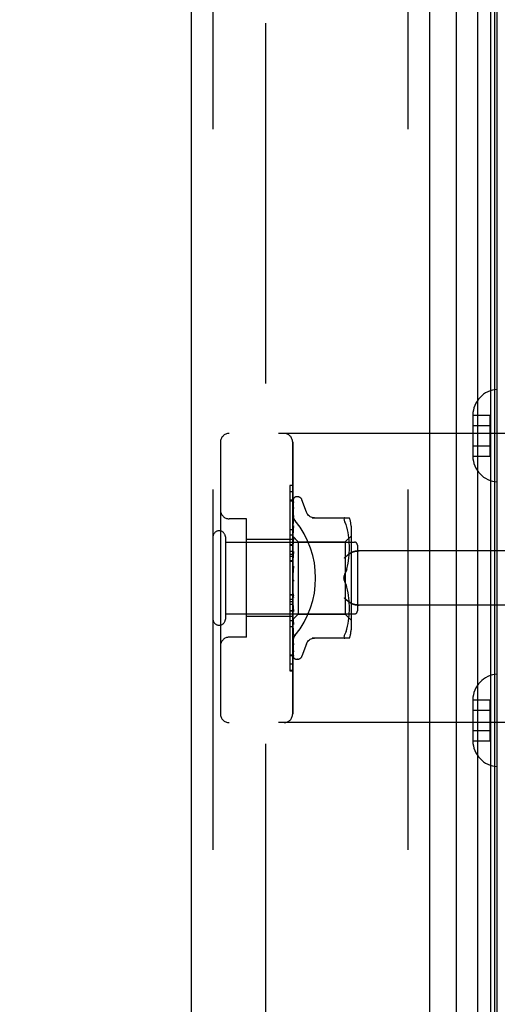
# Model space of a CAD drawing. Header units: inches. Extents: x 0 to 227, y 0 to 147.
# Tile 266 of 285: x 117.51 to 119.17, y 81.06 to 84.47. Entities that reach past the tile are written whole.
import ezdxf

# ---------------------------------------------------------------- set-up
doc = ezdxf.new("R2010")
doc.units = ezdxf.units.IN
doc.header["$LTSCALE"] = 12.466667
doc.header["$MEASUREMENT"] = 0
doc.linetypes.add('HIDDEN', pattern=[0.2, 0.1, -0.1])
doc.layers.get('0').update_dxf_attribs({"linetype": 'CONTINUOUS'})
for name, color, linetype in [('DEFAULT_2', 8, 'HIDDEN'), ('DIMENSIONS', 7, 'CONTINUOUS'), ('LEFTHAND_DOOR_ASSEMBLY', 7, 'CONTINUOUS'), ('RIGHTHAND_DOOR_ASSEMBLY', 7, 'CONTINUOUS')]:
    doc.layers.add(name, color=color, linetype=linetype)
doc.styles.get("Standard").update_dxf_attribs({"font": 'arial.ttf'})
doc.dimstyles.new('DIMSTYLE_1', dxfattribs={"dimtxt": 1, "dimasz": 1.333333, "dimexe": 0.09, "dimexo": 0.07, "dimgap": 0.0375, "dimtad": 0, "dimtih": 1, "dimtoh": 1, "dimzin": 4, "dimdsep": 46, "dimtxsty": 'Standard', "dimblk": '_FILLED', "dimblk1": '_FILLED', "dimblk2": '_FILLED', "dimcen": 0.09, "dimadec": 3, "dimazin": 1, "dimtfac": 1, "dimtdec": 3, "dimtofl": 0, "dimtmove": 0, "dimatfit": 3, "dimldrblk": '_FILLED', "dimfxl": 0, "dimtolj": 1, "dimtzin": 4, "dimarcsym": 0})

# ---------------------------------------------------------------- blocks, each defined once
blk = doc.blocks.new('_FILLED')
at = {"color": 0, "linetype": 'ByBlock'}
blk.add_solid([(0, 0), (-1, 0.2), (-1, -0.2)], dxfattribs=at)
blk = doc.blocks.new('*D12')
at = {"layer": 'DIMENSIONS', "color": 2, "linetype": 'Continuous'}
for p, q in [((118.347, 108.1593), (113.854, 108.1593)), ((115.054, 108.1593), (115.054, 73.1593)), ((115.054, 36.1593), (115.054, 71.1593)), ((118.358, 36.1593), (113.854, 36.1593))]:
    blk.add_line(p, q, dxfattribs=at)
at = {"layer": 'DIMENSIONS', "color": 2, "linetype": 'Continuous', "xscale": 1.3333333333, "yscale": 1.3333333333, "zscale": 1.3333333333}
for p, rotation in [((115.054, 108.1593), 90), ((115.054, 36.1593), 270)]:
    blk.add_blockref('_FILLED', p, dxfattribs=dict(at, rotation=rotation))
at = {"layer": 'DIMENSIONS', "color": 2, "linetype": 'Continuous', "insert": (115.054, 72.6593), "char_height": 1, "width": 3.494424, "attachment_point": 2, "line_spacing_factor": 0.9}
blk.add_mtext('72.00', dxfattribs=at)

msp = doc.modelspace()

# ---------------------------------------------------------------- linework, layer by layer
at = {"layer": 'DEFAULT_2', "color": 8, "linetype": 'HIDDEN'}
msp.add_line((118.3638, 106.8937), (118.3638, 37.4249), dxfattribs=at)
at = {"layer": 'LEFTHAND_DOOR_ASSEMBLY', "color": 8, "linetype": 'HIDDEN'}
for p, q in [((118.1814, 107.7743), (118.1814, 36.5443)), ((118.8564, 107.7743), (118.8564, 36.5443)), ((119.6554, 83.0343), (118.2374, 83.0343)), ((118.2074, 83.0043), (118.2074, 82.0643)), ((118.4574, 82.0643), (118.4574, 83.0043)), ((118.4474, 82.8321), (118.4474, 82.4214)), ((118.4574, 82.8321), (118.4474, 82.8321)), ((118.4574, 82.8036), (118.4474, 82.8036)), ((118.2974, 82.7393), (118.2374, 82.7393)), ((118.2974, 82.3293), (118.2974, 82.7393)), ((118.4574, 82.6823), (118.4474, 82.6823)), ((118.4574, 82.6673), (118.2974, 82.6673)), ((118.4574, 82.6262), (118.4474, 82.6262)), ((118.4574, 82.6162), (118.4474, 82.6162)), ((118.4574, 82.609), (118.4474, 82.609)), ((119.6554, 82.628), (118.6878, 82.628)), ((118.4574, 82.5939), (118.4474, 82.5939)), ((118.4474, 82.4776), (118.4574, 82.4776)), ((119.6554, 82.4405), (118.6878, 82.4405)), ((118.4574, 82.4013), (118.2974, 82.4013)), ((118.4474, 82.4214), (118.4574, 82.4214)), ((118.4474, 82.421), (118.4474, 82.2137)), ((118.4574, 82.421), (118.4474, 82.421)), ((118.4574, 82.4193), (118.4474, 82.4193)), ((118.4574, 82.3659), (118.4474, 82.3659)), ((118.2974, 82.3293), (118.2374, 82.3293)), ((118.4474, 82.269), (118.4574, 82.269)), ((118.4574, 82.2145), (118.4474, 82.2145)), ((118.4474, 82.2137), (118.4574, 82.2137)), ((119.6554, 82.0343), (118.2374, 82.0343))]:
    msp.add_line(p, q, dxfattribs=at)
for points in [[(118.4662, 82.7323), (118.4657, 82.7329), (118.4652, 82.7335), (118.4648, 82.7341), (118.4643, 82.7347), (118.4639, 82.7354), (118.4634, 82.736), (118.463, 82.7367), (118.4626, 82.7374), (118.4622, 82.7381), (118.4618, 82.7388), (118.4614, 82.7395), (118.4611, 82.7403), (118.4607, 82.741), (118.4604, 82.7418), (118.4601, 82.7425), (118.4598, 82.7433), (118.4595, 82.7441), (118.4592, 82.7448), (118.459, 82.7456), (118.4587, 82.7464), (118.4585, 82.7472), (118.4583, 82.748), (118.4581, 82.7488), (118.458, 82.7495), (118.4578, 82.7503), (118.4577, 82.7511), (118.4576, 82.7519), (118.4575, 82.7526), (118.4575, 82.7534), (118.4574, 82.7542), (118.4574, 82.7549), (118.4574, 82.7557)], [(118.6366, 82.603), (118.6371, 82.6036), (118.6376, 82.6042), (118.6381, 82.6047), (118.6387, 82.6053), (118.6393, 82.6059), (118.6398, 82.6064), (118.6404, 82.607), (118.641, 82.6076), (118.6416, 82.6081), (118.6422, 82.6087), (118.6428, 82.6093), (118.6434, 82.6098), (118.644, 82.6104), (118.6447, 82.6109), (118.6453, 82.6115), (118.646, 82.612), (118.6466, 82.6126), (118.6473, 82.6131), (118.6479, 82.6137), (118.6486, 82.6142), (118.6493, 82.6147), (118.6499, 82.6152), (118.6506, 82.6157), (118.6512, 82.6162), (118.6519, 82.6167), (118.6526, 82.6172), (118.6532, 82.6176), (118.6539, 82.6181), (118.6546, 82.6185), (118.6552, 82.619), (118.6559, 82.6194), (118.6565, 82.6198), (118.6572, 82.6202), (118.6578, 82.6206)], [(118.6878, 82.628), (118.6865, 82.628), (118.6852, 82.628), (118.684, 82.628), (118.6827, 82.6279), (118.6815, 82.6278), (118.6802, 82.6277), (118.679, 82.6275), (118.6778, 82.6274), (118.6766, 82.6272), (118.6755, 82.627), (118.6743, 82.6268), (118.6732, 82.6266), (118.6721, 82.6263), (118.6711, 82.6261), (118.6701, 82.6258), (118.6691, 82.6255), (118.6681, 82.6252), (118.6671, 82.6249), (118.6662, 82.6246), (118.6653, 82.6243), (118.6644, 82.624), (118.6636, 82.6236), (118.6628, 82.6233), (118.662, 82.6229), (118.6612, 82.6225), (118.6605, 82.6222), (118.6598, 82.6218), (118.6591, 82.6214), (118.6584, 82.621), (118.6578, 82.6206)], [(118.6578, 82.4479), (118.6572, 82.4484), (118.6565, 82.4488), (118.6559, 82.4492), (118.6552, 82.4496), (118.6546, 82.4501), (118.6539, 82.4505), (118.6532, 82.451), (118.6526, 82.4514), (118.6519, 82.4519), (118.6512, 82.4524), (118.6506, 82.4529), (118.6499, 82.4534), (118.6493, 82.4539), (118.6486, 82.4544), (118.6479, 82.4549), (118.6473, 82.4555), (118.6466, 82.456), (118.646, 82.4566), (118.6453, 82.4571), (118.6447, 82.4576), (118.644, 82.4582), (118.6434, 82.4588), (118.6428, 82.4593), (118.6422, 82.4599), (118.6416, 82.4605), (118.641, 82.461), (118.6404, 82.4616), (118.6398, 82.4622), (118.6393, 82.4627), (118.6387, 82.4633), (118.6381, 82.4639), (118.6376, 82.4644), (118.6371, 82.465), (118.6366, 82.4655)], [(118.6578, 82.4479), (118.6584, 82.4476), (118.6591, 82.4472), (118.6598, 82.4468), (118.6605, 82.4464), (118.6612, 82.4461), (118.662, 82.4457), (118.6628, 82.4453), (118.6636, 82.445), (118.6644, 82.4446), (118.6653, 82.4443), (118.6662, 82.444), (118.6671, 82.4437), (118.6681, 82.4434), (118.6691, 82.4431), (118.6701, 82.4428), (118.6711, 82.4425), (118.6721, 82.4423), (118.6732, 82.442), (118.6743, 82.4418), (118.6755, 82.4416), (118.6766, 82.4414), (118.6778, 82.4412), (118.679, 82.4411), (118.6802, 82.4409), (118.6815, 82.4408), (118.6827, 82.4407), (118.684, 82.4406), (118.6852, 82.4406), (118.6865, 82.4406), (118.6878, 82.4405)], [(118.4574, 82.3129), (118.4574, 82.3137), (118.4574, 82.3144), (118.4575, 82.3152), (118.4575, 82.316), (118.4576, 82.3167), (118.4577, 82.3175), (118.4578, 82.3183), (118.458, 82.3191), (118.4581, 82.3198), (118.4583, 82.3206), (118.4585, 82.3214), (118.4587, 82.3222), (118.459, 82.323), (118.4592, 82.3238), (118.4595, 82.3245), (118.4598, 82.3253), (118.4601, 82.3261), (118.4604, 82.3268), (118.4607, 82.3276), (118.4611, 82.3283), (118.4614, 82.3291), (118.4618, 82.3298), (118.4622, 82.3305), (118.4626, 82.3312), (118.463, 82.3319), (118.4634, 82.3326), (118.4639, 82.3332), (118.4643, 82.3339), (118.4648, 82.3345), (118.4652, 82.3351), (118.4657, 82.3357), (118.4662, 82.3363)]]:
    msp.add_lwpolyline(points, dxfattribs=at)
for centre, start, end in [((118.2374, 83.0043), 90, 180), ((118.4274, 83.0043), 0, 90), ((118.2374, 82.7693), 180, 270), ((118.2374, 82.2993), 90, 180), ((118.2374, 82.0643), 180, 270), ((118.4274, 82.0643), 270, 360)]:
    msp.add_arc(centre, 0.03, start, end, dxfattribs=at)
msp.add_ellipse((118.2244, 82.5343), major_axis=(0.3125, 0), ratio=1, start_param=-0.686108, end_param=0.686108, dxfattribs=at)
at = {"layer": 'RIGHTHAND_DOOR_ASSEMBLY', "color": 7, "linetype": 'Continuous'}
for p, q in [((119.0986, 36.4939), (119.0986, 107.8247)), ((119.142, 107.8157), (119.142, 36.5029)), ((119.0235, 107.7963), (119.0235, 36.5223)), ((119.1557, 107.809), (119.1557, 36.5096)), ((119.1645, 107.8066), (119.1645, 36.512))]:
    msp.add_line(p, q, dxfattribs=at)
at = {"layer": 'RIGHTHAND_DOOR_ASSEMBLY', "color": 3, "linetype": 'Continuous'}
for p, q in [((118.1064, 107.7743), (118.1064, 36.5443)), ((118.9314, 107.7743), (118.9314, 36.5443))]:
    msp.add_line(p, q, dxfattribs=at)
at = {"layer": 'RIGHTHAND_DOOR_ASSEMBLY', "color": 8, "linetype": 'HIDDEN'}
for p, q in [((118.1814, 107.7743), (118.1814, 36.5443)), ((118.8564, 107.7743), (118.8564, 36.5443)), ((119.0809, 83.0979), (119.0809, 83.0968)), ((119.0809, 83.0979), (119.1409, 83.0979)), ((119.0809, 83.0968), (119.0809, 82.9568)), ((119.1409, 82.9557), (119.1409, 83.0979)), ((119.0809, 83.0618), (119.1409, 83.0618)), ((119.6554, 83.0343), (118.2374, 83.0343)), ((118.2074, 83.0043), (118.2074, 82.0643)), ((118.4574, 83.0043), (118.4574, 82.0643)), ((119.0809, 82.9918), (119.1409, 82.9918)), ((119.0809, 82.9568), (119.0809, 82.9557)), ((119.0809, 82.9557), (119.1409, 82.9557)), ((118.4474, 82.8549), (118.4474, 82.6476)), ((118.4574, 82.8549), (118.4474, 82.8549)), ((118.4574, 82.8541), (118.4474, 82.8541)), ((118.4608, 82.8082), (118.4603, 82.8075)), ((118.4739, 82.8155), (118.473, 82.8155)), ((118.4574, 82.7996), (118.4474, 82.7996)), ((118.4582, 82.6771), (118.46, 82.8059)), ((118.4582, 82.6771), (118.46, 82.8053)), ((118.4582, 82.672), (118.46, 82.7967)), ((118.4582, 82.6719), (118.46, 82.7949)), ((118.4582, 82.6619), (118.46, 82.778)), ((118.4582, 82.6617), (118.46, 82.7751)), ((118.46, 82.7959), (118.4593, 82.7947)), ((118.46, 82.778), (118.4601, 82.7784)), ((118.46, 82.7751), (118.4601, 82.7756)), ((118.5049, 82.7623), (118.4895, 82.8046)), ((118.2974, 82.7393), (118.2374, 82.7393)), ((118.2974, 82.3293), (118.2974, 82.7393)), ((118.4588, 82.7409), (118.458, 82.7339)), ((118.4582, 82.6472), (118.46, 82.7505)), ((118.4582, 82.6469), (118.46, 82.7466)), ((118.46, 82.7505), (118.46, 82.7505)), ((118.46, 82.7504), (118.46, 82.7505)), ((118.46, 82.7466), (118.46, 82.7466)), ((118.5247, 82.7426), (118.6539, 82.7426)), ((118.458, 82.7339), (118.4574, 82.7282)), ((118.4592, 82.7078), (118.458, 82.6956)), ((118.4582, 82.6284), (118.46, 82.7151)), ((118.4582, 82.628), (118.46, 82.7103)), ((118.46, 82.715), (118.4592, 82.7078)), ((118.46, 82.7151), (118.46, 82.715)), ((118.6421, 82.7196), (118.6385, 82.728)), ((118.6451, 82.7107), (118.6421, 82.7196)), ((118.6476, 82.7014), (118.6451, 82.7108)), ((118.6594, 82.7139), (118.6594, 82.3547)), ((118.2244, 82.6763), (118.2244, 82.3923)), ((118.4474, 82.7027), (118.4574, 82.7027)), ((118.458, 82.6956), (118.4574, 82.6893)), ((118.4574, 82.6785), (118.4764, 82.6595)), ((118.4574, 82.675), (118.4581, 82.672)), ((118.4574, 82.6698), (118.4581, 82.6719)), ((118.4582, 82.6771), (118.4581, 82.6772)), ((118.4582, 82.6771), (118.4581, 82.6771)), ((118.4582, 82.672), (118.4581, 82.6719)), ((118.4582, 82.6719), (118.4581, 82.672)), ((118.4582, 82.6061), (118.46, 82.6732)), ((118.46, 82.6729), (118.4588, 82.6604)), ((118.46, 82.6732), (118.46, 82.6729)), ((118.6394, 82.6595), (118.6594, 82.6795)), ((118.6496, 82.6918), (118.6476, 82.7014)), ((118.6512, 82.6823), (118.6496, 82.6919)), ((118.6523, 82.6729), (118.6511, 82.6823)), ((118.653, 82.664), (118.6523, 82.673)), ((118.2244, 82.6583), (118.6714, 82.6583)), ((118.4574, 82.6673), (118.2974, 82.6673)), ((118.4574, 82.6493), (118.4474, 82.6493)), ((118.4474, 82.6476), (118.4574, 82.6476)), ((118.4474, 82.6472), (118.4474, 82.2365)), ((118.4574, 82.6472), (118.4474, 82.6472)), ((118.4574, 82.6664), (118.4581, 82.662)), ((118.4574, 82.6581), (118.4581, 82.6617)), ((118.4588, 82.6604), (118.4574, 82.6448)), ((118.4574, 82.6531), (118.4581, 82.6473)), ((118.4574, 82.6418), (118.4581, 82.6469)), ((118.4582, 82.6617), (118.4581, 82.662)), ((118.4582, 82.6619), (118.4581, 82.6617)), ((118.4582, 82.6469), (118.4581, 82.6473)), ((118.4582, 82.6472), (118.4581, 82.6469)), ((118.4582, 82.6057), (118.46, 82.6677)), ((118.4764, 82.6595), (118.4764, 82.409)), ((118.4764, 82.6595), (118.6394, 82.6595)), ((118.6394, 82.6595), (118.6394, 82.409)), ((118.6535, 82.6553), (118.653, 82.6641)), ((118.6538, 82.6469), (118.6535, 82.6554)), ((118.6539, 82.6386), (118.6538, 82.6471)), ((118.6538, 82.6302), (118.6539, 82.6388)), ((118.6814, 82.6483), (118.6814, 82.4203)), ((118.4574, 82.6355), (118.4581, 82.6285)), ((118.4574, 82.6217), (118.4581, 82.6281)), ((118.46, 82.6259), (118.4574, 82.5964)), ((118.4574, 82.6142), (118.4581, 82.6063)), ((118.4574, 82.5984), (118.4581, 82.6058)), ((118.4582, 82.628), (118.4581, 82.6285)), ((118.4582, 82.6284), (118.4581, 82.6281)), ((118.4582, 82.606), (118.4581, 82.6063)), ((118.4582, 82.6061), (118.4581, 82.6058)), ((118.4582, 82.5813), (118.46, 82.6262)), ((118.4582, 82.5807), (118.46, 82.6202)), ((118.4582, 82.6057), (118.4582, 82.606)), ((118.46, 82.6262), (118.46, 82.6259)), ((118.6511, 82.5943), (118.6522, 82.6038)), ((118.6522, 82.6036), (118.653, 82.6129)), ((118.653, 82.6127), (118.6535, 82.6218)), ((118.6535, 82.6216), (118.6538, 82.6304)), ((119.6554, 82.628), (118.6878, 82.628)), ((118.4574, 82.591), (118.4474, 82.591)), ((118.4574, 82.59), (118.4581, 82.5815)), ((118.4574, 82.5727), (118.4581, 82.581)), ((118.46, 82.5757), (118.4574, 82.5457)), ((118.4582, 82.5807), (118.4581, 82.5815)), ((118.4582, 82.5813), (118.4581, 82.581)), ((118.6452, 82.5663), (118.6477, 82.5756)), ((118.6476, 82.5756), (118.6496, 82.5851)), ((118.6496, 82.5849), (118.6511, 82.5945)), ((118.4574, 82.5638), (118.4581, 82.555)), ((118.4574, 82.5366), (118.4581, 82.5277)), ((118.4581, 82.5538), (118.4587, 82.5585)), ((118.6385, 82.5489), (118.6421, 82.5575)), ((118.4574, 82.5308), (118.4576, 82.5304)), ((118.4574, 82.5183), (118.4581, 82.5272)), ((118.4574, 82.5093), (118.4581, 82.5007)), ((118.4581, 82.529), (118.4589, 82.528)), ((118.46, 82.4735), (118.4581, 82.5011)), ((118.4581, 82.5011), (118.4581, 82.5002)), ((118.4581, 82.5005), (118.4581, 82.5007)), ((118.46, 82.4673), (118.4581, 82.5005)), ((118.6385, 82.5197), (118.6421, 82.5111)), ((118.6452, 82.5022), (118.6421, 82.5111)), ((118.6477, 82.493), (118.6452, 82.5023)), ((118.4574, 82.4747), (118.4474, 82.4747)), ((118.4574, 82.4915), (118.4581, 82.5002)), ((118.46, 82.4675), (118.4574, 82.4974)), ((118.4574, 82.4828), (118.4581, 82.4749)), ((118.4574, 82.4662), (118.4581, 82.4744)), ((118.4582, 82.4751), (118.4581, 82.4744)), ((118.4582, 82.4746), (118.4581, 82.4749)), ((118.46, 82.4241), (118.4582, 82.4751)), ((118.46, 82.4184), (118.4582, 82.4746)), ((118.46, 82.4675), (118.46, 82.4673)), ((118.6496, 82.4835), (118.6476, 82.493)), ((118.6511, 82.4741), (118.6496, 82.4837)), ((118.6522, 82.4648), (118.6511, 82.4743)), ((118.4574, 82.4596), (118.4474, 82.4596)), ((118.4574, 82.4524), (118.4474, 82.4524)), ((118.4574, 82.4424), (118.4474, 82.4424)), ((118.4574, 82.4582), (118.4581, 82.4513)), ((118.4574, 82.4433), (118.4581, 82.4508)), ((118.4574, 82.4476), (118.46, 82.4187)), ((118.4574, 82.4364), (118.4581, 82.4306)), ((118.4582, 82.4514), (118.4581, 82.4508)), ((118.4582, 82.451), (118.4581, 82.4513)), ((118.46, 82.3789), (118.4582, 82.4514)), ((118.46, 82.3737), (118.4582, 82.451)), ((118.653, 82.4557), (118.6522, 82.465)), ((118.6535, 82.4468), (118.653, 82.4559)), ((118.6538, 82.4382), (118.6535, 82.447)), ((118.6539, 82.4298), (118.6538, 82.4384)), ((119.6554, 82.4405), (118.6878, 82.4405)), ((118.2244, 82.4103), (118.6714, 82.4103)), ((118.4574, 82.4013), (118.2974, 82.4013)), ((118.4574, 82.4238), (118.4581, 82.4303)), ((118.4574, 82.4181), (118.4581, 82.4137)), ((118.4574, 82.4082), (118.4581, 82.4134)), ((118.4574, 82.4041), (118.4581, 82.4012)), ((118.4574, 82.3972), (118.4581, 82.401)), ((118.4582, 82.4307), (118.4581, 82.4303)), ((118.4582, 82.4303), (118.4581, 82.4306)), ((118.4582, 82.4138), (118.4581, 82.4134)), ((118.4582, 82.4135), (118.4581, 82.4137)), ((118.4581, 82.3908), (118.4764, 82.409)), ((118.4582, 82.4012), (118.4581, 82.401)), ((118.4582, 82.401), (118.4581, 82.4012)), ((118.46, 82.3393), (118.4582, 82.4307)), ((118.46, 82.3349), (118.4582, 82.4303)), ((118.46, 82.3067), (118.4582, 82.4138)), ((118.46, 82.3033), (118.4582, 82.4135)), ((118.46, 82.2824), (118.4582, 82.4012)), ((118.46, 82.2801), (118.4582, 82.401)), ((118.46, 82.4187), (118.46, 82.4184)), ((118.4764, 82.409), (118.6394, 82.409)), ((118.6394, 82.409), (118.6594, 82.389)), ((118.6523, 82.3956), (118.653, 82.4046)), ((118.653, 82.4045), (118.6535, 82.4133)), ((118.6535, 82.4132), (118.6538, 82.4216)), ((118.6538, 82.4215), (118.6539, 82.43)), ((118.4574, 82.3863), (118.4474, 82.3863)), ((118.4574, 82.3901), (118.4582, 82.3908)), ((118.4582, 82.3935), (118.4581, 82.3934)), ((118.4582, 82.3934), (118.4581, 82.3935)), ((118.4582, 82.3908), (118.4581, 82.3908)), ((118.46, 82.2661), (118.4582, 82.3935)), ((118.46, 82.2617), (118.4582, 82.3908)), ((118.4588, 82.3859), (118.46, 82.3739)), ((118.46, 82.3739), (118.46, 82.3737)), ((118.6451, 82.3578), (118.6476, 82.3672)), ((118.6476, 82.3672), (118.6496, 82.3768)), ((118.6496, 82.3767), (118.6512, 82.3863)), ((118.6511, 82.3863), (118.6523, 82.3957)), ((118.4574, 82.3591), (118.458, 82.3531)), ((118.458, 82.3531), (118.4588, 82.3455)), ((118.46, 82.335), (118.46, 82.3349)), ((118.6421, 82.349), (118.6385, 82.3405)), ((118.6421, 82.349), (118.6451, 82.3579)), ((118.2974, 82.3293), (118.2374, 82.3293)), ((118.46, 82.3031), (118.46, 82.3033)), ((118.5049, 82.3063), (118.4895, 82.264)), ((118.6539, 82.326), (118.5247, 82.326)), ((118.4574, 82.265), (118.4474, 82.265)), ((118.4601, 82.2794), (118.46, 82.2801)), ((118.4574, 82.2365), (118.4474, 82.2365)), ((118.4614, 82.2578), (118.4617, 82.2576)), ((118.4739, 82.253), (118.473, 82.253)), ((119.0809, 82.1129), (119.0809, 82.1118)), ((119.0809, 82.1129), (119.1409, 82.1129)), ((119.0809, 82.1118), (119.0809, 81.9718)), ((119.1409, 81.9707), (119.1409, 82.1129)), ((119.0809, 82.0768), (119.1409, 82.0768)), ((119.6554, 82.0343), (118.2374, 82.0343)), ((119.0809, 82.0068), (119.1409, 82.0068)), ((119.0809, 81.9718), (119.0809, 81.9707)), ((119.0809, 81.9707), (119.1409, 81.9707))]:
    msp.add_line(p, q, dxfattribs=at)
for points in [[(118.4607, 82.8087), (118.4603, 82.8078), (118.4597, 82.8065), (118.4591, 82.8051), (118.4587, 82.8036), (118.4582, 82.8021), (118.4578, 82.8005), (118.4574, 82.7989)], [(118.4603, 82.8075), (118.4601, 82.8072), (118.4598, 82.8068), (118.4595, 82.8064), (118.4592, 82.8059), (118.4589, 82.8054), (118.4586, 82.8048), (118.4583, 82.8042), (118.458, 82.8036), (118.4577, 82.803), (118.4575, 82.8023), (118.4574, 82.8021)], [(118.46, 82.8059), (118.4601, 82.8066), (118.4602, 82.8072), (118.4603, 82.8077), (118.4605, 82.8082), (118.4607, 82.8087)], [(118.46, 82.8053), (118.46, 82.8058), (118.4601, 82.8064), (118.4602, 82.8069), (118.4604, 82.8074), (118.4606, 82.8078), (118.4607, 82.808), (118.4608, 82.8082), (118.4608, 82.8082)], [(118.4608, 82.8082), (118.4608, 82.8083), (118.4608, 82.8082)], [(118.4582, 82.8065), (118.4581, 82.8064), (118.4577, 82.8055), (118.4574, 82.8045)], [(118.4602, 82.7978), (118.4598, 82.7964), (118.4593, 82.7944), (118.4589, 82.7923), (118.4585, 82.7902), (118.458, 82.788), (118.4576, 82.7857), (118.4574, 82.7839)], [(118.4593, 82.7947), (118.4591, 82.7942), (118.4588, 82.7936), (118.4585, 82.7931), (118.4582, 82.7925), (118.4579, 82.7918), (118.4577, 82.7912), (118.4574, 82.7905), (118.4574, 82.7904)], [(118.4601, 82.7784), (118.4597, 82.7765), (118.4593, 82.7736), (118.4588, 82.7708), (118.4584, 82.7679), (118.458, 82.765), (118.4576, 82.7621), (118.4574, 82.7601)], [(118.4588, 82.7729), (118.4585, 82.7722), (118.4582, 82.7715), (118.4579, 82.7708), (118.4575, 82.77), (118.4574, 82.7695)], [(118.4601, 82.7756), (118.4601, 82.7756), (118.46, 82.7755), (118.46, 82.7753), (118.4598, 82.775), (118.4596, 82.7746), (118.4594, 82.7741), (118.4588, 82.7729)], [(118.46, 82.7967), (118.46, 82.7971), (118.4601, 82.7976), (118.4602, 82.7978)], [(118.4602, 82.7963), (118.4602, 82.7963), (118.4603, 82.7964), (118.4602, 82.7963), (118.4601, 82.7961), (118.46, 82.7959)], [(118.46, 82.7949), (118.46, 82.7954), (118.4601, 82.7958), (118.4602, 82.7961), (118.4602, 82.7963)], [(118.4574, 82.7557), (118.4574, 82.7549), (118.4574, 82.7542), (118.4575, 82.7534), (118.4575, 82.7526), (118.4576, 82.7519), (118.4577, 82.7511), (118.4578, 82.7503), (118.458, 82.7495), (118.4581, 82.7488), (118.4583, 82.748), (118.4585, 82.7472), (118.4587, 82.7464), (118.459, 82.7456), (118.4592, 82.7448), (118.4595, 82.7441), (118.4598, 82.7433), (118.4601, 82.7425), (118.4604, 82.7418), (118.4607, 82.741), (118.4611, 82.7403), (118.4614, 82.7395), (118.4618, 82.7388), (118.4622, 82.7381), (118.4626, 82.7374), (118.463, 82.7367), (118.4634, 82.736), (118.4639, 82.7354), (118.4643, 82.7347), (118.4648, 82.7341), (118.4652, 82.7335), (118.4657, 82.7329), (118.4662, 82.7323)], [(118.46, 82.7466), (118.46, 82.7466), (118.46, 82.7465), (118.4599, 82.7462), (118.4598, 82.7458), (118.4596, 82.7453), (118.4593, 82.7447), (118.459, 82.744), (118.4587, 82.7433), (118.4583, 82.7425), (118.458, 82.7417), (118.4576, 82.7408), (118.4574, 82.7402)], [(118.46, 82.7505), (118.4597, 82.748), (118.4588, 82.7409)], [(118.5325, 82.7426), (118.5288, 82.7429), (118.5252, 82.7436), (118.5216, 82.7447), (118.5182, 82.7464), (118.5151, 82.7484), (118.5122, 82.7508), (118.5097, 82.7536), (118.5076, 82.7566), (118.5059, 82.7599), (118.5051, 82.7618)], [(118.6385, 82.7426), (118.6372, 82.7424), (118.6362, 82.7419), (118.6355, 82.7411), (118.6352, 82.74), (118.635, 82.7387), (118.6352, 82.7372), (118.6355, 82.7354), (118.6362, 82.7332), (118.6372, 82.7308), (118.6385, 82.728)], [(118.4582, 82.7055), (118.4579, 82.7047), (118.4575, 82.7039), (118.4574, 82.7035)], [(118.46, 82.7103), (118.46, 82.7101), (118.4599, 82.7098), (118.4598, 82.7094), (118.4597, 82.7089), (118.4594, 82.7083), (118.4592, 82.7076), (118.4589, 82.7069), (118.4582, 82.7055)], [(118.4574, 82.6785), (118.4576, 82.6782), (118.4578, 82.6779), (118.4579, 82.6775), (118.4581, 82.6772)], [(118.4574, 82.6782), (118.4576, 82.6779), (118.4579, 82.6776), (118.458, 82.6774), (118.4581, 82.6772), (118.4582, 82.6771), (118.4582, 82.6771)], [(118.4574, 82.6775), (118.4576, 82.6773), (118.4579, 82.6772), (118.458, 82.6771), (118.4581, 82.6771), (118.4582, 82.6771), (118.4582, 82.6771)], [(118.4574, 82.6767), (118.4576, 82.6769), (118.4578, 82.677), (118.4579, 82.6771), (118.4581, 82.6771)], [(118.4574, 82.6736), (118.4576, 82.6732), (118.4579, 82.6728), (118.458, 82.6725), (118.4581, 82.6723), (118.4582, 82.672), (118.4582, 82.672)], [(118.4574, 82.6717), (118.4576, 82.6716), (118.4579, 82.6716), (118.458, 82.6716), (118.4581, 82.6717), (118.4582, 82.6719)], [(118.46, 82.6677), (118.46, 82.6676), (118.46, 82.6671), (118.4598, 82.6666), (118.4597, 82.666), (118.4594, 82.6653), (118.4591, 82.6646), (118.4588, 82.6638), (118.4584, 82.6631), (118.4581, 82.6623), (118.4577, 82.6616), (118.4574, 82.6608)], [(118.4574, 82.664), (118.4576, 82.6635), (118.4579, 82.6631), (118.458, 82.6627), (118.4581, 82.6623), (118.4582, 82.662), (118.4582, 82.6619)], [(118.4574, 82.661), (118.4576, 82.661), (118.4579, 82.6611), (118.458, 82.6612), (118.4581, 82.6614), (118.4582, 82.6617)], [(118.4574, 82.6497), (118.4576, 82.6492), (118.4579, 82.6486), (118.458, 82.6481), (118.4581, 82.6477), (118.4582, 82.6473), (118.4582, 82.6472)], [(118.4574, 82.6456), (118.4576, 82.6457), (118.4579, 82.6459), (118.458, 82.6462), (118.4581, 82.6465), (118.4582, 82.6469)], [(118.4574, 82.6313), (118.4576, 82.6307), (118.4579, 82.6301), (118.458, 82.6295), (118.4581, 82.629), (118.4582, 82.6285), (118.4582, 82.6284)], [(118.4574, 82.6262), (118.4576, 82.6265), (118.4579, 82.6268), (118.458, 82.6271), (118.4581, 82.6275), (118.4582, 82.628)], [(118.46, 82.6202), (118.4599, 82.6196), (118.4598, 82.6189), (118.4596, 82.6182), (118.4593, 82.6175), (118.459, 82.6169), (118.4587, 82.6162), (118.4584, 82.6156), (118.4581, 82.615), (118.4578, 82.6144), (118.4575, 82.6138), (118.4574, 82.6137)], [(118.4574, 82.6093), (118.4576, 82.6087), (118.4579, 82.6081), (118.458, 82.6075), (118.4581, 82.6069), (118.4582, 82.6063), (118.4582, 82.6061)], [(118.4574, 82.6035), (118.4576, 82.6038), (118.4578, 82.6042), (118.458, 82.6046), (118.4581, 82.6051), (118.4581, 82.6055), (118.4582, 82.6057)], [(118.6578, 82.6206), (118.6572, 82.6202), (118.6565, 82.6198), (118.6559, 82.6194), (118.6552, 82.619), (118.6546, 82.6185), (118.6539, 82.6181), (118.6532, 82.6176), (118.6526, 82.6172), (118.6519, 82.6167), (118.6512, 82.6162), (118.6506, 82.6157), (118.6499, 82.6152), (118.6493, 82.6147), (118.6486, 82.6142), (118.6479, 82.6137), (118.6473, 82.6131), (118.6466, 82.6126), (118.646, 82.612), (118.6453, 82.6115), (118.6447, 82.6109), (118.644, 82.6104), (118.6434, 82.6098), (118.6428, 82.6093), (118.6422, 82.6087), (118.6416, 82.6081), (118.641, 82.6076), (118.6404, 82.607), (118.6398, 82.6064), (118.6393, 82.6059), (118.6387, 82.6053), (118.6381, 82.6047), (118.6376, 82.6042), (118.6371, 82.6036), (118.6366, 82.603)], [(118.6578, 82.6206), (118.6584, 82.621), (118.6591, 82.6214), (118.6598, 82.6218), (118.6605, 82.6222), (118.6612, 82.6225), (118.662, 82.6229), (118.6628, 82.6233), (118.6636, 82.6236), (118.6644, 82.624), (118.6653, 82.6243), (118.6662, 82.6246), (118.6671, 82.6249), (118.6681, 82.6252), (118.6691, 82.6255), (118.6701, 82.6258), (118.6711, 82.6261), (118.6721, 82.6263), (118.6732, 82.6266), (118.6743, 82.6268), (118.6755, 82.627), (118.6766, 82.6272), (118.6778, 82.6274), (118.679, 82.6275), (118.6802, 82.6277), (118.6815, 82.6278), (118.6827, 82.6279), (118.684, 82.628), (118.6852, 82.628), (118.6865, 82.628), (118.6878, 82.628)], [(118.4574, 82.5846), (118.4576, 82.584), (118.4579, 82.5834), (118.458, 82.5828), (118.4581, 82.5821), (118.4582, 82.5815), (118.4582, 82.5813)], [(118.4574, 82.5783), (118.4576, 82.5788), (118.4579, 82.5792), (118.458, 82.5798), (118.4581, 82.5803), (118.4582, 82.5807)], [(118.46, 82.5693), (118.4599, 82.5689), (118.4598, 82.5682), (118.4595, 82.5676), (118.4593, 82.567), (118.459, 82.5665), (118.4588, 82.566), (118.4585, 82.5656), (118.4582, 82.5652), (118.458, 82.5648), (118.4577, 82.5644), (118.4575, 82.564), (118.4574, 82.5639)], [(118.4587, 82.5585), (118.4596, 82.5666), (118.46, 82.5692)], [(118.4574, 82.5581), (118.4576, 82.5575), (118.4579, 82.5569), (118.458, 82.5563), (118.4581, 82.5557), (118.4582, 82.5551), (118.4581, 82.5545)], [(118.4574, 82.5515), (118.4576, 82.552), (118.4579, 82.5526), (118.458, 82.5532), (118.4581, 82.5538)], [(118.4581, 82.5538), (118.4582, 82.5544), (118.4581, 82.555)], [(118.635, 82.5343), (118.6351, 82.5367), (118.6354, 82.5391), (118.6359, 82.5416), (118.6366, 82.5441), (118.6374, 82.5465), (118.6385, 82.5489)], [(118.636, 82.542), (118.6356, 82.5404), (118.6354, 82.5389), (118.6352, 82.5373), (118.6351, 82.5358), (118.635, 82.5343)], [(118.6385, 82.5489), (118.6379, 82.5476), (118.6373, 82.5463), (118.6368, 82.5449), (118.6364, 82.5435)], [(118.6452, 82.5664), (118.6421, 82.5575), (118.6385, 82.5489)], [(118.4574, 82.53), (118.4575, 82.5297), (118.4577, 82.5295), (118.4578, 82.5293), (118.4579, 82.5292), (118.458, 82.5291), (118.458, 82.5291)], [(118.4574, 82.5241), (118.4576, 82.5247), (118.4579, 82.5253), (118.458, 82.5259), (118.4581, 82.5265), (118.4582, 82.5271), (118.4581, 82.5277)], [(118.4574, 82.5035), (118.4576, 82.5031), (118.4579, 82.5025), (118.458, 82.502), (118.4581, 82.5014), (118.4581, 82.5011)], [(118.4574, 82.4971), (118.4576, 82.4977), (118.4579, 82.4983), (118.458, 82.4989), (118.4581, 82.4995), (118.4582, 82.5001), (118.4581, 82.5005)], [(118.4576, 82.5304), (118.4576, 82.5302), (118.4579, 82.5296), (118.458, 82.529), (118.4581, 82.5284), (118.4582, 82.5278), (118.4581, 82.5272)], [(118.4589, 82.528), (118.4587, 82.5283), (118.4585, 82.5287), (118.4582, 82.5291), (118.458, 82.5295), (118.4578, 82.53), (118.4576, 82.5304)], [(118.458, 82.5291), (118.4582, 82.529), (118.4582, 82.5289), (118.4582, 82.5289), (118.4583, 82.5288), (118.4583, 82.5288), (118.4584, 82.5287), (118.4585, 82.5286), (118.4585, 82.5285)], [(118.4586, 82.5284), (118.4587, 82.5283), (118.4588, 82.5282), (118.4589, 82.5281), (118.4589, 82.528)], [(118.4589, 82.528), (118.4591, 82.5277), (118.4593, 82.5273), (118.4596, 82.5268), (118.4597, 82.5263), (118.4599, 82.5257), (118.46, 82.5251), (118.46, 82.5245), (118.46, 82.5239)], [(118.635, 82.5343), (118.6351, 82.5324), (118.6353, 82.5305), (118.6356, 82.5285), (118.636, 82.5266)], [(118.6385, 82.5197), (118.6374, 82.5221), (118.6366, 82.5245), (118.6359, 82.527), (118.6354, 82.5295), (118.6351, 82.5319), (118.635, 82.5343)], [(118.6365, 82.5248), (118.6371, 82.523), (118.6377, 82.5213), (118.6385, 82.5197)], [(118.4574, 82.4796), (118.4575, 82.4794), (118.4578, 82.4789), (118.4584, 82.4779)], [(118.4574, 82.4774), (118.4576, 82.477), (118.4579, 82.4766), (118.458, 82.4761), (118.4581, 82.4756), (118.4582, 82.4751)], [(118.4574, 82.4714), (118.4576, 82.472), (118.4579, 82.4726), (118.458, 82.4732), (118.4581, 82.4738), (118.4582, 82.4744), (118.4582, 82.4746)], [(118.4584, 82.4779), (118.4587, 82.4773), (118.459, 82.4768), (118.4593, 82.4762), (118.4595, 82.4756), (118.4597, 82.4749), (118.4599, 82.4743), (118.46, 82.4736), (118.46, 82.4735)], [(118.4574, 82.4534), (118.4576, 82.4531), (118.4579, 82.4527), (118.458, 82.4523), (118.4581, 82.4518), (118.4582, 82.4514)], [(118.4574, 82.4479), (118.4576, 82.4485), (118.4579, 82.4491), (118.458, 82.4497), (118.4581, 82.4503), (118.4582, 82.4508), (118.4582, 82.451)], [(118.4574, 82.4322), (118.4576, 82.432), (118.4579, 82.4318), (118.458, 82.4315), (118.4581, 82.4311), (118.4582, 82.4307)], [(118.6366, 82.4655), (118.6371, 82.465), (118.6376, 82.4644), (118.6381, 82.4639), (118.6387, 82.4633), (118.6393, 82.4627), (118.6398, 82.4622), (118.6404, 82.4616), (118.641, 82.461), (118.6416, 82.4605), (118.6422, 82.4599), (118.6428, 82.4593), (118.6434, 82.4588), (118.644, 82.4582), (118.6447, 82.4576), (118.6453, 82.4571), (118.646, 82.4566), (118.6466, 82.456), (118.6473, 82.4555), (118.6479, 82.4549), (118.6486, 82.4544), (118.6493, 82.4539), (118.6499, 82.4534), (118.6506, 82.4529), (118.6512, 82.4524), (118.6519, 82.4519), (118.6526, 82.4514), (118.6532, 82.451), (118.6539, 82.4505), (118.6546, 82.4501), (118.6552, 82.4496), (118.6559, 82.4492), (118.6565, 82.4488), (118.6572, 82.4484), (118.6578, 82.4479)], [(118.6878, 82.4405), (118.6865, 82.4406), (118.6852, 82.4406), (118.684, 82.4406), (118.6827, 82.4407), (118.6815, 82.4408), (118.6802, 82.4409), (118.679, 82.4411), (118.6778, 82.4412), (118.6766, 82.4414), (118.6755, 82.4416), (118.6743, 82.4418), (118.6732, 82.442), (118.6721, 82.4423), (118.6711, 82.4425), (118.6701, 82.4428), (118.6691, 82.4431), (118.6681, 82.4434), (118.6671, 82.4437), (118.6662, 82.444), (118.6653, 82.4443), (118.6644, 82.4446), (118.6636, 82.445), (118.6628, 82.4453), (118.662, 82.4457), (118.6612, 82.4461), (118.6605, 82.4464), (118.6598, 82.4468), (118.6591, 82.4472), (118.6584, 82.4476), (118.6578, 82.4479)], [(118.4574, 82.4309), (118.4577, 82.4303), (118.458, 82.4296)], [(118.4574, 82.4276), (118.4576, 82.4282), (118.4579, 82.4288), (118.458, 82.4293), (118.4581, 82.4298), (118.4582, 82.4302), (118.4582, 82.4303)], [(118.4574, 82.4148), (118.4576, 82.4147), (118.4579, 82.4146), (118.458, 82.4144), (118.4581, 82.4141), (118.4582, 82.4138)], [(118.4574, 82.4112), (118.4576, 82.4117), (118.4579, 82.4122), (118.458, 82.4126), (118.4581, 82.4131), (118.4582, 82.4134), (118.4582, 82.4135)], [(118.4574, 82.4017), (118.4576, 82.4017), (118.4579, 82.4017), (118.458, 82.4016), (118.4581, 82.4014), (118.4582, 82.4012)], [(118.4574, 82.3992), (118.4576, 82.3996), (118.4579, 82.4), (118.458, 82.4004), (118.4581, 82.4007), (118.4582, 82.401), (118.4582, 82.401)], [(118.4574, 82.4009), (118.4576, 82.3985), (118.4588, 82.3859)], [(118.458, 82.4296), (118.4587, 82.4283), (118.459, 82.4276), (118.4593, 82.4268), (118.4596, 82.4261), (118.4598, 82.4254), (118.4599, 82.4248), (118.46, 82.4242), (118.46, 82.4241)], [(118.4574, 82.3947), (118.4576, 82.3943), (118.4578, 82.394), (118.4579, 82.3937), (118.4581, 82.3935)], [(118.4574, 82.3933), (118.4576, 82.3935), (118.4579, 82.3936), (118.458, 82.3936), (118.4581, 82.3936), (118.4582, 82.3935)], [(118.4574, 82.3921), (118.4576, 82.3924), (118.4579, 82.3927), (118.458, 82.393), (118.4581, 82.3932), (118.4582, 82.3934), (118.4582, 82.3934)], [(118.4574, 82.3912), (118.4576, 82.3917), (118.4578, 82.3922), (118.4579, 82.3928), (118.4581, 82.3934)], [(118.4574, 82.3903), (118.4576, 82.3904), (118.4578, 82.3905), (118.4579, 82.3906), (118.4581, 82.3908)], [(118.4574, 82.3858), (118.4574, 82.3856), (118.4578, 82.3848), (118.4582, 82.384)], [(118.4582, 82.384), (118.4589, 82.3824), (118.4592, 82.3816), (118.4595, 82.3809), (118.4597, 82.3802), (118.4599, 82.3797), (118.46, 82.3792), (118.46, 82.3789)], [(118.4574, 82.3459), (118.4576, 82.3454), (118.4579, 82.3446), (118.4583, 82.3438), (118.4589, 82.3423)], [(118.4662, 82.3363), (118.4657, 82.3357), (118.4652, 82.3351), (118.4648, 82.3345), (118.4643, 82.3339), (118.4639, 82.3332), (118.4634, 82.3326), (118.463, 82.3319), (118.4626, 82.3312), (118.4622, 82.3305), (118.4618, 82.3298), (118.4614, 82.3291), (118.4611, 82.3283), (118.4607, 82.3276), (118.4604, 82.3268), (118.4601, 82.3261), (118.4598, 82.3253), (118.4595, 82.3245), (118.4592, 82.3238), (118.459, 82.323), (118.4587, 82.3222), (118.4585, 82.3214), (118.4583, 82.3206), (118.4581, 82.3198), (118.458, 82.3191), (118.4578, 82.3183), (118.4577, 82.3175), (118.4576, 82.3167), (118.4575, 82.316), (118.4575, 82.3152), (118.4574, 82.3144), (118.4574, 82.3137), (118.4574, 82.3129)], [(118.4588, 82.3455), (118.4592, 82.3416), (118.46, 82.335)], [(118.4589, 82.3423), (118.4592, 82.3416), (118.4595, 82.341), (118.4597, 82.3404), (118.4599, 82.3399), (118.46, 82.3396), (118.46, 82.3394), (118.46, 82.3393)], [(118.6385, 82.3405), (118.6372, 82.3378), (118.6362, 82.3354), (118.6355, 82.3332), (118.6352, 82.3314), (118.635, 82.3299), (118.6352, 82.3286), (118.6355, 82.3275), (118.6362, 82.3267), (118.6372, 82.3262), (118.6385, 82.326)], [(118.4574, 82.3235), (118.4576, 82.3214), (118.458, 82.3182), (118.4584, 82.315), (118.4588, 82.3118), (118.4593, 82.3085), (118.46, 82.3031)], [(118.4574, 82.3128), (118.4575, 82.3126), (118.4578, 82.3116), (118.4582, 82.3108), (118.4585, 82.31), (118.4592, 82.3086)], [(118.4592, 82.3086), (118.4594, 82.308), (118.4597, 82.3075), (118.4598, 82.3071), (118.4599, 82.3069)], [(118.4599, 82.3069), (118.46, 82.3067), (118.46, 82.3066), (118.46, 82.3065), (118.46, 82.3066), (118.46, 82.3067)], [(118.5051, 82.3068), (118.5059, 82.3087), (118.5076, 82.312), (118.5097, 82.315), (118.5122, 82.3178), (118.5151, 82.3202), (118.5182, 82.3222), (118.5216, 82.3239), (118.5252, 82.325), (118.5288, 82.3257), (118.5325, 82.326)], [(118.4574, 82.2955), (118.4576, 82.2937), (118.458, 82.291), (118.4584, 82.2885), (118.4589, 82.2859), (118.4593, 82.2835), (118.4598, 82.2811), (118.4601, 82.2794)], [(118.4574, 82.2876), (118.4576, 82.2869), (118.4579, 82.2862), (118.4582, 82.2855), (118.4585, 82.2848), (118.4588, 82.2842), (118.4591, 82.2836), (118.4596, 82.2826)], [(118.4574, 82.2761), (118.4577, 82.2744), (118.4581, 82.2725), (118.4585, 82.2706), (118.459, 82.2688), (118.4594, 82.2671), (118.4599, 82.2655), (118.4603, 82.2644)], [(118.4574, 82.2712), (118.4576, 82.2705), (118.4579, 82.2698), (118.4582, 82.2691), (118.4585, 82.2685), (118.4588, 82.2679), (118.4592, 82.2673), (118.4595, 82.2668), (118.4598, 82.2663), (118.4602, 82.2656)], [(118.4574, 82.2658), (118.4578, 82.2642), (118.4583, 82.2629), (118.4588, 82.2617), (118.4594, 82.2605), (118.4601, 82.2594), (118.461, 82.2582), (118.4618, 82.2574)], [(118.4574, 82.2643), (118.4575, 82.2639), (118.4577, 82.2635), (118.4578, 82.2631), (118.458, 82.2627), (118.4582, 82.2623), (118.4584, 82.2619), (118.4586, 82.2616), (118.4588, 82.2612), (118.459, 82.2609), (118.4592, 82.2605), (118.4594, 82.2602), (118.4596, 82.2599), (118.4599, 82.2597), (118.4601, 82.2594), (118.4603, 82.2591), (118.4605, 82.2589), (118.4606, 82.2587), (118.4608, 82.2585), (118.461, 82.2583), (118.4612, 82.2581), (118.4613, 82.258), (118.4614, 82.2578)], [(118.4596, 82.2826), (118.4598, 82.2822), (118.46, 82.2818), (118.4601, 82.2816), (118.4601, 82.2816)], [(118.4601, 82.2816), (118.4601, 82.2815), (118.4601, 82.2816), (118.4601, 82.2818), (118.46, 82.2821), (118.46, 82.2824)], [(118.4604, 82.2652), (118.4605, 82.2652), (118.4605, 82.2652), (118.4604, 82.2653), (118.4603, 82.2656), (118.4602, 82.2659), (118.4601, 82.2664), (118.46, 82.2669), (118.46, 82.2673)], [(118.4603, 82.2644), (118.4603, 82.2644), (118.4601, 82.2649), (118.46, 82.2655), (118.46, 82.2661)], [(118.4602, 82.2656), (118.4604, 82.2653), (118.4604, 82.2652)], [(118.4617, 82.2576), (118.4617, 82.2576), (118.4617, 82.2576), (118.4616, 82.2576), (118.4615, 82.2578), (118.4614, 82.2579), (118.4612, 82.2581), (118.4611, 82.2583), (118.4609, 82.2586), (118.4608, 82.2588), (118.4606, 82.2591), (118.4605, 82.2593), (118.4604, 82.2596), (118.4603, 82.2599), (118.4602, 82.2603), (118.4601, 82.2606), (118.4601, 82.2609), (118.46, 82.2612), (118.46, 82.2616), (118.46, 82.2617)]]:
    msp.add_lwpolyline(points, dxfattribs=at)
for centre, radius, start, end in [((119.1709, 83.0968), 0.09, 93.2246, 179.328), ((118.2374, 83.0043), 0.03, 90, 180), ((118.4274, 83.0043), 0.03, 0, 90), ((119.1709, 82.9568), 0.09, 180.672, 266.7754), ((118.473, 82.7989), 0.0167, 90, 152.8512), ((118.4739, 82.7989), 0.0167, 20, 90), ((118.2374, 82.7693), 0.03, 180, 270), ((118.5818, 82.7139), 0.0776, 0, 22.0761), ((118.2029, 82.6763), 0.0215, 0, 180), ((118.6714, 82.6483), 0.01, 0, 90), ((118.6714, 82.4203), 0.01, 270, 360), ((118.2029, 82.3923), 0.0215, 180, 360), ((118.5818, 82.3547), 0.0776, 337.9239, 360), ((118.2374, 82.2993), 0.03, 90, 180), ((118.4739, 82.2697), 0.0167, 270, 340), ((118.473, 82.2697), 0.0167, 227.7647, 270), ((119.1709, 82.1118), 0.09, 93.2246, 179.328), ((118.2374, 82.0643), 0.03, 180, 270), ((118.4274, 82.0643), 0.03, 270, 360), ((119.1709, 81.9718), 0.09, 180.672, 266.7754)]:
    msp.add_arc(centre, radius, start, end, dxfattribs=at)
msp.add_ellipse((118.2244, 82.5343), major_axis=(0.3125, 0), ratio=1, start_param=-0.686108, end_param=0.686108, dxfattribs=at)

# ---------------------------------------------------------------- dimensions: what is measured, and where the dimension line sits
at = {"layer": 'DIMENSIONS', "color": 2, "linetype": 'Continuous'}
dim = msp.add_linear_dim(base=(115.054, 108.1593), p1=(118.428, 36.1593), p2=(118.417, 108.1593), angle=90, dimstyle='DIMSTYLE_1', dxfattribs=at)
dim.commit()
dim.dimension.update_dxf_attribs({"geometry": '*D12', "text_midpoint": (115.0538, 72.1537), "dimtype": 160})

doc.saveas('drawing.dxf')
